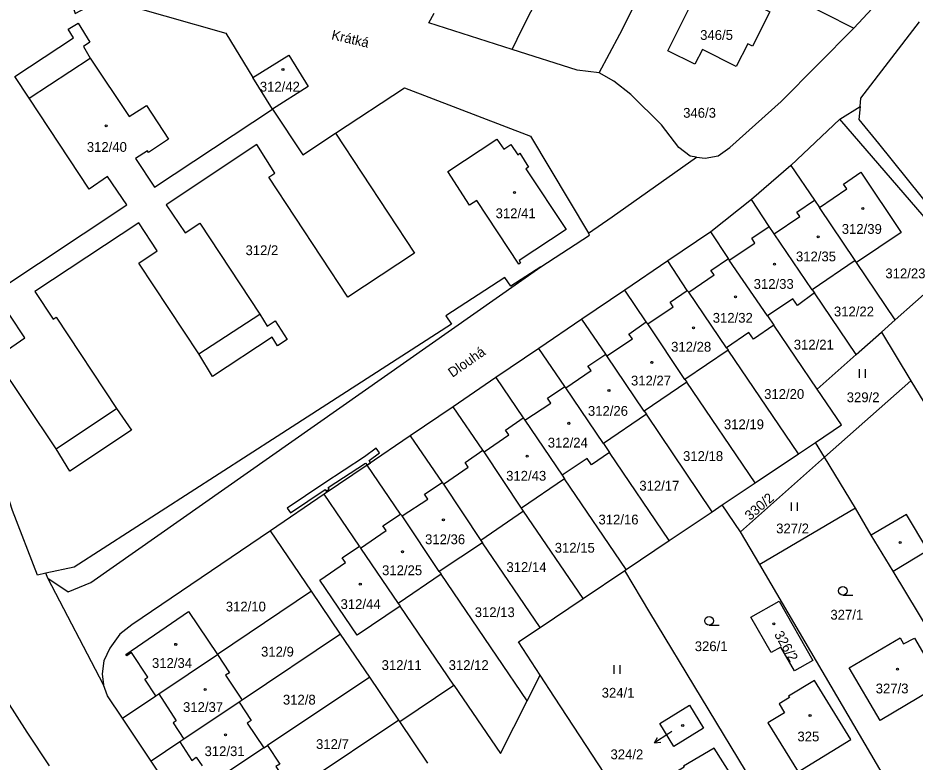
# Model space of a CAD drawing. Extents: x -757266 to -753360, y -1162585 to -1157740.
# Drawn here: x -754586.4 to -754430.7, y -1160907.8 to -1160778.7 of the extents above; entities that cross this region are included whole.
import ezdxf

# ---------------------------------------------------------------- set-up
doc = ezdxf.new("R2010")
doc.units = 0
for name, color, linetype in [('Hranice parcel', 7, 'Continuous'), ('Parcelní čísla', 7, 'Continuous'), ('Pop  PČ popisy', 7, 'Continuous'), ('Vnitřní kresba', 7, 'Continuous'), ('Věcná břemena k části', 7, 'Continuous'), ('Značky budov', 7, 'Continuous'), ('Značky kultur', 7, 'Continuous')]:
    doc.layers.add(name, color=color, linetype=linetype)

msp = doc.modelspace()

# ---------------------------------------------------------------- linework, layer by layer
at = {"layer": 'Hranice parcel'}
for p, q in [((-754458.13, -1160771.92), (-754441.35, -1160780.49)), ((-754542.21, -1160794.51), (-754545.63, -1160789.04)), ((-754443.77, -1160796.29), (-754440.24, -1160794.06)), ((-754443.77, -1160796.29), (-754452.25, -1160804.28)), ((-754437.05, -1160800.48), (-754415.64, -1160827.19)), ((-754452.25, -1160804.28), (-754459.08, -1160810.19)), ((-754459.08, -1160810.19), (-754466.16, -1160815.82)), ((-754441.1, -1160820.78), (-754447.3, -1160811.61)), ((-754466.16, -1160815.82), (-754473.61, -1160820.86)), ((-754441.1, -1160820.78), (-754448.55, -1160825.87)), ((-754440.86, -1160821.14), (-754441.1, -1160820.78)), ((-754473.61, -1160820.86), (-754481.07, -1160825.94)), ((-754434.13, -1160831.09), (-754440.86, -1160821.14)), ((-754434.13, -1160831.09), (-754423.16, -1160821.35)), ((-754481.07, -1160825.94), (-754488.52, -1160831)), ((-754448.55, -1160825.87), (-754448.15, -1160826.38)), ((-754440.91, -1160837.1), (-754448.15, -1160826.38)), ((-754488.52, -1160831), (-754495.97, -1160836.06)), ((-754456.3, -1160830.38), (-754455.18, -1160832.03)), ((-754436.55, -1160833.23), (-754434.13, -1160831.09)), ((-754447.69, -1160843.1), (-754455.18, -1160832.03)), ((-754440.91, -1160837.1), (-754436.55, -1160833.23)), ((-754436.55, -1160833.23), (-754431.46, -1160841.65)), ((-754495.97, -1160836.06), (-754503.43, -1160841.12)), ((-754463.15, -1160836.36), (-754470.63, -1160841.45)), ((-754463.4, -1160835.95), (-754463.15, -1160836.36)), ((-754450.95, -1160854.34), (-754463.15, -1160836.36)), ((-754447.69, -1160843.1), (-754440.91, -1160837.1)), ((-754503.43, -1160841.12), (-754510.88, -1160846.18)), ((-754470.28, -1160841.91), (-754477.7, -1160846.93)), ((-754470.63, -1160841.45), (-754470.28, -1160841.91)), ((-754458.42, -1160859.36), (-754470.28, -1160841.91)), ((-754431.46, -1160841.65), (-754446.39, -1160854.92)), ((-754431.46, -1160841.65), (-754424.32, -1160853.42)), ((-754510.88, -1160846.18), (-754518.34, -1160851.24)), ((-754477.7, -1160846.93), (-754477.33, -1160847.48)), ((-754477.33, -1160847.48), (-754484.79, -1160852.53)), ((-754465.9, -1160864.38), (-754477.33, -1160847.48)), ((-754518.34, -1160851.24), (-754525.79, -1160856.3)), ((-754484.79, -1160852.53), (-754483.73, -1160854.11)), ((-754450.95, -1160854.34), (-754448, -1160852.36)), ((-754446.39, -1160854.92), (-754448, -1160852.36)), ((-754473.37, -1160869.39), (-754483.73, -1160854.11)), ((-754446.39, -1160854.92), (-754460.97, -1160867.87)), ((-754458.42, -1160859.36), (-754450.95, -1160854.34)), ((-754441.06, -1160863.76), (-754446.39, -1160854.92)), ((-754525.79, -1160856.3), (-754533.24, -1160861.36)), ((-754491.92, -1160858.06), (-754491.55, -1160858.65)), ((-754491.55, -1160858.65), (-754499.02, -1160863.78)), ((-754480.84, -1160874.41), (-754491.55, -1160858.65)), ((-754464.16, -1160863.21), (-754458.42, -1160859.36)), ((-754533.24, -1160861.36), (-754542.56, -1160867.68)), ((-754527.13, -1160870.37), (-754533.24, -1160861.36)), ((-754473.37, -1160869.39), (-754465.9, -1160864.38)), ((-754465.9, -1160864.38), (-754464.16, -1160863.21)), ((-754460.97, -1160867.87), (-754464.16, -1160863.21)), ((-754441.06, -1160863.76), (-754457.65, -1160873.53)), ((-754438.29, -1160868.43), (-754441.06, -1160863.76)), ((-754535.43, -1160878.19), (-754542.56, -1160867.68)), ((-754457.65, -1160873.53), (-754460.97, -1160867.87)), ((-754505.75, -1160869.8), (-754513.3, -1160874.78)), ((-754495.78, -1160884.45), (-754505.75, -1160869.8)), ((-754480.84, -1160874.41), (-754473.37, -1160869.39)), ((-754432.45, -1160916.49), (-754457.65, -1160873.53)), ((-754512.91, -1160875.2), (-754520.4, -1160880.29)), ((-754513.3, -1160874.78), (-754512.91, -1160875.2)), ((-754488.31, -1160879.43), (-754481.08, -1160874.58)), ((-754481.08, -1160874.58), (-754480.84, -1160874.41)), ((-754571.56, -1160894.43), (-754581.21, -1160875.9)), ((-754535.43, -1160878.19), (-754551.78, -1160889.16)), ((-754530.38, -1160885.64), (-754535.43, -1160878.19)), ((-754495.78, -1160884.45), (-754488.31, -1160879.43)), ((-754520.4, -1160880.29), (-754520.07, -1160880.77)), ((-754510.73, -1160894.49), (-754520.07, -1160880.77)), ((-754530.38, -1160885.64), (-754547.47, -1160897.09)), ((-754525.33, -1160893.09), (-754530.38, -1160885.64)), ((-754525.33, -1160893.09), (-754543.06, -1160904.95)), ((-754520.28, -1160900.54), (-754525.33, -1160893.09)), ((-754498, -1160897.2), (-754495.74, -1160892.74)), ((-754520.11, -1160900.79), (-754510.73, -1160894.49)), ((-754568.25, -1160900.2), (-754562.47, -1160896.33)), ((-754547.47, -1160897.09), (-754548.02, -1160897.45)), ((-754563.26, -1160907.66), (-754568.25, -1160900.2)), ((-754520.28, -1160900.54), (-754538.1, -1160912.45)), ((-754520.11, -1160900.79), (-754520.28, -1160900.54)), ((-754515.23, -1160907.99), (-754520.11, -1160900.79)), ((-754543.7, -1160905.38), (-754543.06, -1160904.95)), ((-754558.26, -1160915.12), (-754563.26, -1160907.66))]:
    msp.add_line(p, q, dxfattribs=at)
for points in [[(-754500.63, -1160784.16), (-754498.89, -1160780.62), (-754477.79, -1160739.12)], [(-754441.35, -1160780.49), (-754428.64, -1160766.8), (-754426.82, -1160763.67), (-754426.36, -1160761.41)], [(-754485.51, -1160788.23), (-754481.96, -1160781.52), (-754473.23, -1160764.22)], [(-754581.21, -1160875.9), (-754581.56, -1160875.07), (-754582.98, -1160875.37), (-754587.35, -1160864.18), (-754590.82, -1160853.48), (-754593.79, -1160843.27), (-754596.29, -1160832.41), (-754598.32, -1160821.41), (-754599.28, -1160810.34), (-754599.33, -1160788.28), (-754597.8, -1160775.92), (-754589.43, -1160770.16), (-754577.92, -1160773.39), (-754576.46, -1160777.93), (-754572.43, -1160775.79), (-754571.47, -1160775.25), (-754550.32, -1160781.36), (-754545.63, -1160789.04)], [(-754459.74, -1160783.18), (-754461.73, -1160787.1), (-754467.59, -1160784.19), (-754468.9, -1160786.71), (-754473.61, -1160784.41), (-754469.22, -1160775.56), (-754468.26, -1160776.04), (-754466.44, -1160772.41), (-754455.93, -1160777.62), (-754458.92, -1160783.59), (-754459.74, -1160783.18)], [(-754500.63, -1160784.16), (-754515.06, -1160779.53), (-754514.14, -1160777.88)], [(-754531.28, -1160798.7), (-754517.57, -1160819.53), (-754529.16, -1160827.14), (-754542.83, -1160806.32), (-754541.78, -1160805.62), (-754544.92, -1160800.67), (-754560.66, -1160811.12), (-754557.35, -1160816), (-754554.82, -1160814.29), (-754544.42, -1160830.08), (-754543.11, -1160832.17), (-754541.73, -1160831.29), (-754539.64, -1160834.48), (-754541.33, -1160835.6), (-754542.29, -1160834.12), (-754552.6, -1160840.93), (-754554.97, -1160837.01), (-754565.41, -1160821.27), (-754562.21, -1160819.13), (-754565.4, -1160814.23), (-754583.44, -1160826.16), (-754580.25, -1160831), (-754579.75, -1160830.63), (-754569.28, -1160846.46), (-754566.69, -1160850.23), (-754577.38, -1160857.36), (-754579.77, -1160853.45), (-754590.36, -1160837.75), (-754585.2, -1160834.24), (-754590.43, -1160826.33), (-754567.5, -1160811.16), (-754570.82, -1160806.24), (-754574.02, -1160808.39), (-754584.43, -1160792.62), (-754586.94, -1160788.84), (-754576.72, -1160782.18), (-754577.68, -1160780.67), (-754575.92, -1160779.58), (-754573.9, -1160782.88), (-754575.02, -1160783.67), (-754573.84, -1160785.66), (-754567.07, -1160795.83), (-754564.07, -1160793.88), (-754560.23, -1160799.71), (-754563.73, -1160802.04), (-754563.92, -1160801.74), (-754565.96, -1160803.1), (-754562.69, -1160808.05), (-754542.21, -1160794.51)], [(-754440.24, -1160794.06), (-754440.1, -1160792.6), (-754429.94, -1160779.4)], [(-754468.64, -1160802.85), (-754467.15, -1160803.06), (-754464.88, -1160802.65), (-754462.86, -1160801.17), (-754453.96, -1160793.19), (-754441.35, -1160780.49)], [(-754485.51, -1160788.23), (-754489.31, -1160787.77), (-754500.63, -1160784.16)], [(-754545.63, -1160789.04), (-754539.38, -1160785.17), (-754536, -1160790.58), (-754542.21, -1160794.51)], [(-754468.64, -1160802.85), (-754469.71, -1160802.7), (-754471.68, -1160801.19), (-754474.73, -1160797.23), (-754480.03, -1160791.96), (-754482.97, -1160789.65), (-754485.51, -1160788.23)], [(-754531.28, -1160798.7), (-754519.28, -1160790.85), (-754497.44, -1160799.21), (-754487.37, -1160816.06)], [(-754440.24, -1160794.06), (-754440.45, -1160796.31), (-754437.05, -1160800.48)], [(-754542.21, -1160794.51), (-754536.94, -1160802.43), (-754531.28, -1160798.7)], [(-754423.16, -1160821.35), (-754422.54, -1160820.83), (-754443.77, -1160796.29)], [(-754499.41, -1160820.78), (-754499.19, -1160821.19), (-754499.45, -1160821.4), (-754506.73, -1160810.39), (-754508.02, -1160811.2), (-754511.79, -1160805.36), (-754503.26, -1160799.75), (-754502.09, -1160801.46), (-754500.84, -1160800.66), (-754499.64, -1160802.46), (-754499.31, -1160802.17), (-754497.8, -1160804.62), (-754498.23, -1160804.86), (-754491.22, -1160815.4), (-754499.41, -1160820.78)], [(-754487.37, -1160816.06), (-754483.29, -1160813.19), (-754468.64, -1160802.85)], [(-754452.25, -1160804.28), (-754448.15, -1160810.33), (-754447.3, -1160811.61)], [(-754447.3, -1160811.61), (-754442.56, -1160808.37), (-754443.12, -1160807.55), (-754440.12, -1160805.49), (-754433.11, -1160815.94), (-754440.86, -1160821.14)], [(-754448.55, -1160825.87), (-754455.17, -1160816.18), (-754456.03, -1160814.91), (-754459.08, -1160810.19)], [(-754581.21, -1160875.9), (-754577.67, -1160878.29), (-754573.76, -1160876.69), (-754495.66, -1160821.87), (-754487.18, -1160816.38), (-754487.37, -1160816.06)], [(-754456.3, -1160830.38), (-754462.93, -1160820.72), (-754463.1, -1160820.46), (-754466.16, -1160815.82)], [(-754463.4, -1160835.95), (-754469.95, -1160826.27), (-754470.22, -1160825.98), (-754473.61, -1160820.86)], [(-754470.63, -1160841.45), (-754477.07, -1160831.79), (-754477.35, -1160831.46), (-754481.07, -1160825.94)], [(-754448.15, -1160826.38), (-754451.11, -1160828.62), (-754451.92, -1160827.42), (-754456.3, -1160830.38)], [(-754477.7, -1160846.93), (-754484.18, -1160837.36), (-754484.39, -1160837.07), (-754488.52, -1160831)], [(-754455.18, -1160832.03), (-754458.76, -1160834.47), (-754459.53, -1160833.29), (-754463.4, -1160835.95)], [(-754484.79, -1160852.53), (-754491.31, -1160842.88), (-754491.48, -1160842.68), (-754495.97, -1160836.06)], [(-754503.43, -1160841.12), (-754498.71, -1160848.12), (-754498.43, -1160848.52), (-754491.92, -1160858.06)], [(-754448, -1160852.36), (-754443.48, -1160849.32), (-754447.69, -1160843.1)], [(-754499.02, -1160863.78), (-754505.5, -1160854), (-754505.71, -1160853.69), (-754510.88, -1160846.18)], [(-754518.34, -1160851.24), (-754512.75, -1160859.32), (-754512.55, -1160859.61), (-754506.05, -1160869.36), (-754505.75, -1160869.8)], [(-754483.73, -1160854.11), (-754486.87, -1160856.25), (-754487.62, -1160855.15), (-754491.92, -1160858.06)], [(-754513.3, -1160874.78), (-754519.68, -1160865.1), (-754519.99, -1160864.79), (-754525.79, -1160856.3)], [(-754488.31, -1160879.43), (-754498.67, -1160864.3), (-754499.02, -1160863.78)], [(-754406.48, -1160882.8), (-754407.92, -1160883.65), (-754414.46, -1160872.92), (-754418.82, -1160875.53), (-754418.65, -1160875.81), (-754420.58, -1160876.78), (-754419.52, -1160878.55), (-754422.61, -1160880.41), (-754428.46, -1160871.03), (-754432.2, -1160864.86), (-754438.29, -1160868.43)], [(-754542.56, -1160867.68), (-754566.64, -1160884.02), (-754568.71, -1160885.66), (-754570.44, -1160888.05), (-754571.48, -1160890.28), (-754571.78, -1160892.53), (-754571.56, -1160894.43)], [(-754415.04, -1160906.92), (-754434.51, -1160874.69), (-754438.29, -1160868.43)], [(-754520.07, -1160880.77), (-754527.52, -1160885.82), (-754534.02, -1160876.25), (-754529.56, -1160873.22), (-754530.12, -1160872.39), (-754527.13, -1160870.37)], [(-754527.13, -1160870.37), (-754526.91, -1160870.69), (-754520.4, -1160880.29)], [(-754498, -1160897.2), (-754503.26, -1160889.47), (-754512.91, -1160875.2)], [(-754449.83, -1160926.3), (-754476.71, -1160881.85), (-754481.08, -1160874.58)], [(-754454.28, -1160879.89), (-754448.43, -1160890.21), (-754451.64, -1160892.02), (-754453.99, -1160887.86), (-754455.65, -1160888.81), (-754459.18, -1160882.66), (-754454.28, -1160879.89)], [(-754562.47, -1160896.33), (-754564.35, -1160893.44), (-754563.85, -1160893.08), (-754566.7, -1160888.84), (-754567.51, -1160889.37), (-754567.66, -1160889.14), (-754556.77, -1160881.72), (-754551.78, -1160889.16)], [(-754495.74, -1160892.74), (-754499.5, -1160886.95), (-754495.78, -1160884.45)], [(-754427.96, -1160895.26), (-754427.92, -1160895.37), (-754436.74, -1160900.59), (-754442.12, -1160891.49), (-754433.29, -1160886.28), (-754432.68, -1160887.3), (-754430.79, -1160886.3), (-754426.18, -1160894.23), (-754427.96, -1160895.26)], [(-754562.47, -1160896.33), (-754561.93, -1160895.96), (-754551.78, -1160889.16)], [(-754551.78, -1160889.16), (-754549.64, -1160892.33), (-754550.34, -1160892.75), (-754547.47, -1160897.09)], [(-754467.11, -1160936.45), (-754493.27, -1160896.55), (-754495.74, -1160892.74)], [(-754448.13, -1160893.65), (-754452.65, -1160896.37), (-754452.5, -1160896.63), (-754454.29, -1160897.72), (-754453.37, -1160899.29), (-754456.22, -1160901.04), (-754451, -1160909.51), (-754441.85, -1160903.93), (-754448.13, -1160893.65)], [(-754568.25, -1160900.2), (-754570.82, -1160896.36), (-754571.56, -1160894.43)], [(-754510.73, -1160894.49), (-754502.65, -1160906.36), (-754498, -1160897.2)], [(-754580.89, -1160908.5), (-754584.76, -1160902.66), (-754588.28, -1160897.22)], [(-754548.02, -1160897.45), (-754557.57, -1160903.85), (-754558.29, -1160904.33), (-754563.26, -1160907.66)], [(-754548.02, -1160897.45), (-754545.9, -1160900.62), (-754546.58, -1160901.08), (-754543.7, -1160905.38)], [(-754472.56, -1160905.12), (-754475.01, -1160901.15), (-754469.87, -1160897.98), (-754467.44, -1160901.97), (-754472.56, -1160905.12)], [(-754543.7, -1160905.38), (-754553.3, -1160911.8), (-754553.85, -1160912.17), (-754558.26, -1160915.12)], [(-754543.06, -1160904.95), (-754540.92, -1160908.17), (-754541.6, -1160908.6), (-754538.76, -1160912.89)], [(-754468.01, -1160919.96), (-754459.55, -1160914.91), (-754465.58, -1160905.4), (-754470.86, -1160908.53), (-754470.75, -1160908.69), (-754472.96, -1160910.03), (-754471.92, -1160911.65), (-754472.84, -1160912.23), (-754468.01, -1160919.96)]]:
    msp.add_lwpolyline(points, dxfattribs=at)
at = {"layer": 'Pop  PČ popisy'}
for p, q in [((-754473.42, -1160902.87), (-754475.937, -1160904.504)), ((-754472.89, -1160902.53), (-754473.42, -1160902.87)), ((-754475.937, -1160904.504), (-754475.37, -1160903.539)), ((-754475.937, -1160904.504), (-754474.824, -1160904.379))]:
    msp.add_line(p, q, dxfattribs=at)
at = {"layer": 'Vnitřní kresba'}
for p, q in [((-754584.43, -1160792.62), (-754573.84, -1160785.66)), ((-754451.23, -1160812.41), (-754448.15, -1160810.33)), ((-754450.72, -1160813.16), (-754451.23, -1160812.41)), ((-754455.17, -1160816.18), (-754450.72, -1160813.16)), ((-754459.03, -1160816.94), (-754456.03, -1160814.91)), ((-754458.5, -1160817.79), (-754459.03, -1160816.94)), ((-754462.93, -1160820.72), (-754458.5, -1160817.79)), ((-754466.13, -1160822.51), (-754463.1, -1160820.46)), ((-754495.66, -1160821.87), (-754500.86, -1160825.24)), ((-754501.87, -1160823.74), (-754512.11, -1160830.38)), ((-754500.86, -1160825.24), (-754501.87, -1160823.74)), ((-754469.95, -1160826.27), (-754465.58, -1160823.28)), ((-754465.58, -1160823.28), (-754466.13, -1160822.51)), ((-754473.21, -1160828), (-754470.22, -1160825.98)), ((-754472.68, -1160828.82), (-754473.21, -1160828)), ((-754554.97, -1160837.01), (-754544.42, -1160830.08)), ((-754477.07, -1160831.79), (-754472.68, -1160828.82)), ((-754512.11, -1160830.38), (-754511.15, -1160831.86)), ((-754480.35, -1160833.59), (-754477.35, -1160831.46)), ((-754511.15, -1160831.86), (-754541.38, -1160851.36)), ((-754484.18, -1160837.36), (-754479.76, -1160834.37)), ((-754479.76, -1160834.37), (-754480.35, -1160833.59)), ((-754487.46, -1160839.12), (-754484.39, -1160837.07)), ((-754486.9, -1160839.9), (-754487.46, -1160839.12)), ((-754491.31, -1160842.88), (-754486.9, -1160839.9)), ((-754494.46, -1160844.7), (-754491.48, -1160842.68)), ((-754498.43, -1160848.52), (-754493.9, -1160845.52)), ((-754493.9, -1160845.52), (-754494.46, -1160844.7)), ((-754579.77, -1160853.45), (-754569.28, -1160846.46)), ((-754501.75, -1160850.22), (-754498.71, -1160848.12)), ((-754501.19, -1160851.02), (-754501.75, -1160850.22)), ((-754541.38, -1160851.36), (-754576.63, -1160874.03)), ((-754505.5, -1160854), (-754501.19, -1160851.02)), ((-754508.8, -1160855.83), (-754505.71, -1160853.69)), ((-754508.25, -1160856.63), (-754508.8, -1160855.83)), ((-754512.55, -1160859.61), (-754508.25, -1160856.63)), ((-754515.82, -1160861.35), (-754512.75, -1160859.32)), ((-754519.68, -1160865.1), (-754515.27, -1160862.19)), ((-754515.27, -1160862.19), (-754515.82, -1160861.35)), ((-754498.67, -1160864.3), (-754506.05, -1160869.36)), ((-754523.05, -1160866.81), (-754519.99, -1160864.79)), ((-754522.46, -1160867.66), (-754523.05, -1160866.81)), ((-754526.91, -1160870.69), (-754522.46, -1160867.66)), ((-754434.51, -1160874.69), (-754428.46, -1160871.03)), ((-754576.63, -1160874.03), (-754581.56, -1160875.07)), ((-754561.93, -1160895.96), (-754558.9, -1160900.66)), ((-754558.9, -1160900.66), (-754559.42, -1160901)), ((-754559.42, -1160901), (-754557.57, -1160903.85)), ((-754558.29, -1160904.33), (-754556.23, -1160907.53)), ((-754556.23, -1160907.53), (-754555.44, -1160907)), ((-754555.44, -1160907), (-754554.44, -1160908.5))]:
    msp.add_line(p, q, dxfattribs=at)
at = {"layer": 'Věcná břemena k části'}
msp.add_lwpolyline([(-754539.09, -1160864.59), (-754533.05, -1160860.55), (-754532.88, -1160860.8), (-754532.35, -1160860.47), (-754532.52, -1160860.2), (-754526.05, -1160855.96), (-754525.79, -1160856.3), (-754525.18, -1160855.89), (-754525.44, -1160855.49), (-754523.63, -1160854.18), (-754524.21, -1160853.36), (-754526.27, -1160854.84), (-754533.29, -1160859.5), (-754539.65, -1160863.75)], close=True, dxfattribs=at)
at = {"layer": 'Značky budov'}
for centre in [(-754540.3868, -1160787.6392), (-754571.0668, -1160797.4392), (-754500.1968, -1160808.9892), (-754439.7668, -1160811.7792), (-754447.5068, -1160816.6792), (-754455.0868, -1160821.4092), (-754461.8768, -1160827.0992), (-754469.1368, -1160832.4692), (-754476.3968, -1160838.4692), (-754483.8168, -1160843.3692), (-754490.7668, -1160849.0492), (-754498.0268, -1160854.7392), (-754512.5568, -1160865.7892), (-754433.2968, -1160869.7392), (-754519.6568, -1160871.3192), (-754526.9668, -1160876.9692), (-754455.1868, -1160883.8492), (-754559.0068, -1160887.3992), (-754433.7668, -1160891.6992), (-754553.9068, -1160895.2492), (-754448.9268, -1160899.7492), (-754471.0268, -1160901.4892), (-754550.3768, -1160903.0992)]:
    msp.add_circle(centre, 0.175, dxfattribs=at)
at = {"layer": 'Značky kultur'}
for p, q in [((-754440.321, -1160841.14), (-754440.321, -1160839.64)), ((-754439.32, -1160841.14), (-754439.32, -1160839.64)), ((-754452.121, -1160864.26), (-754452.121, -1160862.76)), ((-754451.12, -1160864.26), (-754451.12, -1160862.76)), ((-754443.243, -1160878.86), (-754441.493, -1160878.86)), ((-754466.453, -1160884.08), (-754464.703, -1160884.08)), ((-754482.901, -1160892.5), (-754482.901, -1160891)), ((-754481.9, -1160892.5), (-754481.9, -1160891))]:
    msp.add_line(p, q, dxfattribs=at)
for centre in [(-754443.2429, -1160878.1098), (-754466.4529, -1160883.3298)]:
    msp.add_circle(centre, 0.75, dxfattribs=at)

# ---------------------------------------------------------------- texts
at = {"layer": 'Parcelní čísla'}
for s, p in [('346/5', (-754467.99, -1160782.51)), ('312/42', (-754544.41, -1160791.48)), ('346/3', (-754470.94, -1160796.02)), ('312/40', (-754574.43, -1160801.94)), ('312/41', (-754503.49, -1160813.45)), ('312/39', (-754443.42, -1160816.17)), ('312/2', (-754546.89, -1160819.86)), ('312/35', (-754451.37, -1160820.94)), ('312/23', (-754435.85, -1160823.88)), ('312/33', (-754458.71, -1160825.71)), ('312/32', (-754465.81, -1160831.59)), ('312/22', (-754444.78, -1160830.49)), ('312/28', (-754473.03, -1160836.61)), ('312/21', (-754451.75, -1160836.24)), ('312/27', (-754480, -1160842.48)), ('312/20', (-754456.89, -1160844.81)), ('329/2', (-754442.56, -1160845.38)), ('312/26', (-754487.47, -1160847.74)), ('312/19', (-754463.87, -1160850.07)), ('312/24', (-754494.44, -1160853.25)), ('312/18', (-754470.96, -1160855.58)), ('312/43', (-754501.66, -1160859)), ('312/17', (-754478.55, -1160860.72)), ('312/16', (-754485.64, -1160866.59)), ('327/2', (-754454.8, -1160868.14)), ('312/36', (-754515.73, -1160870.02)), ('312/15', (-754493.23, -1160871.49)), ('312/25', (-754523.19, -1160875.4)), ('312/14', (-754501.61, -1160874.84)), ('312/10', (-754550.31, -1160881.69)), ('312/44', (-754530.397, -1160881.27)), ('312/13', (-754507.12, -1160882.67)), ('327/1', (-754445.39, -1160883.11)), ('312/9', (-754544.19, -1160889.52)), ('326/1', (-754468.93, -1160888.58)), ('312/34', (-754563.12, -1160891.49)), ('312/11', (-754523.27, -1160891.85)), ('312/12', (-754511.64, -1160891.85)), ('324/1', (-754485.08, -1160896.65)), ('327/3', (-754437.53, -1160895.91)), ('312/8', (-754540.4, -1160897.85)), ('312/37', (-754557.73, -1160899.14)), ('325', (-754451.11, -1160904.24)), ('312/7', (-754534.65, -1160905.56)), ('312/31', (-754554, -1160906.79)), ('324/2', (-754483.547, -1160907.338))]:
    msp.add_text(s, height=1.7, dxfattribs=at).set_placement(p)
for s, rotation, p in [('330/2', 41, (-754459.342, -1160865.991)), ('326/2', 300, (-754455.206, -1160885.665))]:
    msp.add_text(s, height=1.7, rotation=rotation, dxfattribs=at).set_placement(p)
at = {"layer": 'Pop  PČ popisy'}
for s, rotation, p in [('Krátká', 347, (-754532.081, -1160782.398)), ('Dlouhá', 35, (-754510.982, -1160841.156))]:
    msp.add_text(s, height=1.7, rotation=rotation, dxfattribs=at).set_placement(p)

doc.saveas('drawing.dxf')
